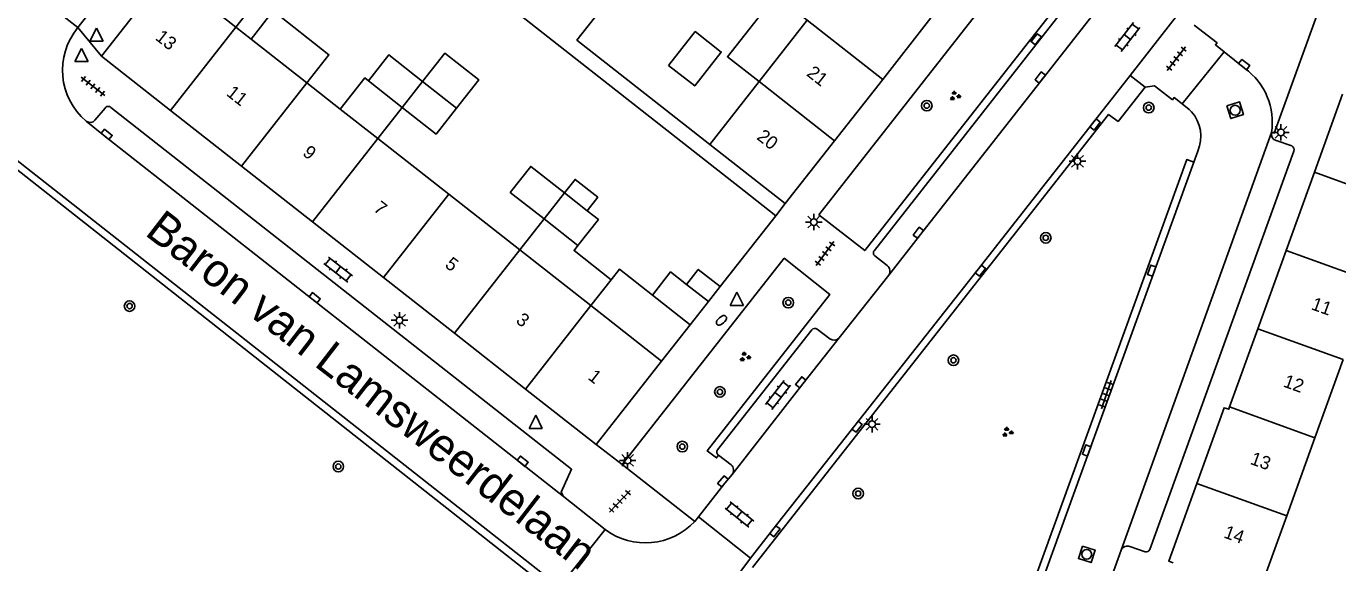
# Model space of a CAD drawing. Extents: x 131000 to 133013, y 393000 to 396501.
# Drawn here: x 131761.9 to 131861, y 395862.3 to 395902.8 of the extents above; entities that cross this region are included whole.
import ezdxf

# ---------------------------------------------------------------- set-up
doc = ezdxf.new("R2010")
doc.units = 0
for name, color, linetype in [('gg-afsc-erfafscheiding', 7, 'Continuous'), ('gg-afsc-muur', 7, 'Continuous'), ('gg-anno-huisnummerreeks BGT', 7, 'Continuous'), ('gg-anno-openbare ruimte label', 7, 'Continuous'), ('gg-bbg-bijgebouw', 7, 'Continuous'), ('gg-bbg-gedigitaliseerde bebouwing', 7, 'Continuous'), ('gg-bbg-gedigitaliseerde bijgebouw', 7, 'Continuous'), ('gg-bbg-hoofdgebouw', 7, 'Continuous'), ('gg-bbg-luifel en loopbrug', 7, 'Continuous'), ('gg-bbg-tussenscheiding', 7, 'Continuous'), ('gg-knt-verharding', 7, 'Continuous'), ('gg-knt-verharding nz', 7, 'Continuous'), ('gt-grn-weggrens', 7, 'Continuous'), ('gt-symb-boom', 7, 'Continuous'), ('gt-symb-brandkraan', 7, 'Continuous'), ('gt-symb-groenvak', 7, 'Continuous'), ('gt-symb-klinker verharding', 7, 'Continuous'), ('gt-symb-kolk', 7, 'Continuous'), ('gt-symb-lichtmast', 7, 'Continuous'), ('gt-symb-rioolschacht', 7, 'Continuous'), ('gt-symb-tegel verharding', 7, 'Continuous'), ('gt-symb-waterafsluiter', 7, 'Continuous')]:
    doc.layers.add(name, color=color, linetype=linetype)

# ---------------------------------------------------------------- blocks, each defined once
blk = doc.blocks.new('gt0-WAFSL')
at = {"layer": 'gt-symb-waterafsluiter'}
for p, q in [((-0.5, -0.333), (0, 0.667)), ((0, 0.667), (0.5, -0.333)), ((0.5, -0.333), (-0.5, -0.333))]:
    blk.add_line(p, q, dxfattribs=at)
blk = doc.blocks.new('gt0-TEG1')
at = {"layer": 'gt-symb-tegel verharding'}
for p, q in [((-1.125, 0), (1.125, 0)), ((-0.9, -0.25), (-0.9, 0.25)), ((-0.45, -0.25), (-0.45, 0.25)), ((0, -0.25), (0, 0.25)), ((0.45, -0.25), (0.45, 0.25)), ((0.9, -0.25), (0.9, 0.25))]:
    blk.add_line(p, q, dxfattribs=at)
blk = doc.blocks.new('gt0-RS')
at = {"layer": 'gt-symb-rioolschacht'}
blk.add_lwpolyline([(-0.5, -0.5), (0.5, -0.5), (0.5, 0.5), (-0.5, 0.5)], close=True, dxfattribs=at)
blk.add_circle((0, 0), 0.375, dxfattribs=at)
blk = doc.blocks.new('gt0-KOLK')
at = {"layer": 'gt-symb-kolk'}
blk.add_lwpolyline([(0, 0), (0.375, 0), (0.375, 0.4), (-0.375, 0.4), (-0.375, 0), (0, 0)], dxfattribs=at)
blk = doc.blocks.new('gt0-LMAST')
at = {"layer": 'gt-symb-lichtmast'}
for p, q in [((-0.182, 0.173), (-0.447, 0.438)), ((-0.005, 0.246), (-0.005, 0.621)), ((0.172, 0.173), (0.437, 0.438)), ((-0.255, -0.004), (-0.63, -0.004)), ((-0.182, -0.181), (-0.447, -0.446)), ((-0.005, -0.254), (-0.005, -0.629)), ((0.437, -0.446), (0.172, -0.181)), ((0.245, -0.004), (0.62, -0.004))]:
    blk.add_line(p, q, dxfattribs=at)
blk.add_circle((-0.005, -0.004), 0.25, dxfattribs=at)
blk = doc.blocks.new('gt0-BOOM')
at = {"layer": 'gt-symb-boom'}
for radius in [0.4, 0.2]:
    blk.add_circle((0, 0), radius, dxfattribs=at)
blk = doc.blocks.new('gt0-GRVAK')
at = {"layer": 'gt-symb-groenvak'}
for p, q in [((-0.11, 0.189), (-0.228, 0.24)), ((-0.182, 0.153), (0.088, 0.153)), ((-0.091, 0.211), (-0.156, 0.322)), ((-0.047, 0.214), (-0.047, 0.393)), ((-0.004, 0.211), (0.061, 0.322)), ((0.015, 0.189), (0.133, 0.24)), ((0.262, -0.052), (0.197, 0.059)), ((0.305, -0.049), (0.305, 0.13)), ((0.349, -0.052), (0.414, 0.059)), ((-0.245, -0.228), (-0.363, -0.177)), ((-0.318, -0.264), (-0.047, -0.264)), ((-0.226, -0.206), (-0.291, -0.095)), ((-0.183, -0.203), (-0.183, -0.024)), ((-0.139, -0.206), (-0.074, -0.095)), ((-0.12, -0.228), (-0.002, -0.177)), ((0.243, -0.074), (0.125, -0.023)), ((0.17, -0.11), (0.441, -0.11)), ((0.368, -0.074), (0.486, -0.023))]:
    blk.add_line(p, q, dxfattribs=at)
blk = doc.blocks.new('gt0-KL1')
at = {"layer": 'gt-symb-klinker verharding'}
for p, q in [((-1.15, 0.3), (1.15, 0.3)), ((-1, -0.3), (-1, 0.3)), ((-0.5, 0.3), (-0.5, 0.45)), ((0, -0.3), (0, 0.3)), ((0.5, 0.3), (0.5, 0.45)), ((1, -0.3), (1, 0.3)), ((-1.15, -0.3), (1.15, -0.3)), ((-0.5, -0.45), (-0.5, -0.3)), ((0.5, -0.45), (0.5, -0.3))]:
    blk.add_line(p, q, dxfattribs=at)
blk = doc.blocks.new('gt0-BR')
at = {"layer": 'gt-symb-brandkraan'}
for centre, radius, start, end in [((-0.244, 0), 0.206, 107.56694, 252.43307), ((0.599, -2.664), 3, 106.89205, 107.56694), ((0, -0.691), 0.938, 73.10799, 106.89205), ((-0.599, -2.664), 3, 72.43309, 73.10799), ((0.244, 0), 0.206, 287.56695, 72.43309), ((0.599, 2.664), 3, 252.43307, 253.10797), ((0, 0.691), 0.938, 253.10797, 286.89206), ((-0.599, 2.664), 3, 286.89206, 287.56695)]:
    blk.add_arc(centre, radius, start, end, dxfattribs=at)

msp = doc.modelspace()

# ---------------------------------------------------------------- linework, layer by layer
at = {"layer": 'gg-afsc-erfafscheiding'}
msp.add_line((131816.154, 395890.392), (131789.029, 395911.688), dxfattribs=at)
msp.add_lwpolyline([(131813.568, 395893.902), (131803.533, 395901.783), (131807.248, 395906.516)], dxfattribs=at)
at = {"layer": 'gg-afsc-muur'}
for p, q in [((131818.55, 395888.513), (131816.154, 395890.392)), ((131814.35, 395883.156), (131818.55, 395888.513))]:
    msp.add_line(p, q, dxfattribs=at)
at = {"layer": 'gg-bbg-bijgebouw'}
msp.add_line((131812.09, 395880.274), (131813.466, 395882.029), dxfattribs=at)
at = {"layer": 'gg-bbg-gedigitaliseerde bebouwing'}
for p, q in [((131820.934, 395903.286), (131817.285, 395898.637)), ((131817.285, 395898.637), (131813.568, 395893.902)), ((131813.568, 395893.902), (131819.27, 395889.44)), ((131859.281, 395871.745), (131861.413, 395877.653)), ((131857.149, 395865.838), (131859.281, 395871.745))]:
    msp.add_line(p, q, dxfattribs=at)
msp.add_lwpolyline([(131854.402, 395860.183), (131855.026, 395859.957), (131857.149, 395865.838)], dxfattribs=at)
at = {"layer": 'gg-bbg-gedigitaliseerde bijgebouw'}
for p, q in [((131790.333, 395896.687), (131787.777, 395898.695)), ((131794.433, 395896.645), (131791.877, 395898.653)), ((131804.31, 395888.885), (131802.596, 395890.231)), ((131801.052, 395888.265), (131803.607, 395886.257)), ((131811.81, 395883.327), (131813.466, 395882.029)), ((131812.09, 395880.274), (131809.228, 395882.518))]:
    msp.add_line(p, q, dxfattribs=at)
for points in [[(131810.46, 395899.864), (131812.426, 395898.319), (131814.434, 395900.875), (131812.468, 395902.419), (131810.46, 395899.864)], [(131787.777, 395898.695), (131789.322, 395900.66), (131791.877, 395898.653)], [(131790.333, 395896.687), (131792.888, 395894.679), (131794.433, 395896.645)], [(131801.052, 395888.265), (131798.496, 395890.273), (131800.04, 395892.239), (131802.596, 395890.231)], [(131803.607, 395886.257), (131805.152, 395888.223), (131804.31, 395888.885)], [(131809.228, 395882.518), (131810.605, 395884.272), (131811.81, 395883.327)]]:
    msp.add_lwpolyline(points, dxfattribs=at)
at = {"layer": 'gg-bbg-hoofdgebouw'}
for p, q in [((131767.62, 395900.55), (131772.56, 395906.85)), ((131777.77, 395902.761), (131773.147, 395906.389)), ((131826.626, 395898.812), (131830.276, 395903.461)), ((131778.922, 395901.857), (131777.77, 395902.761)), ((131783.132, 395898.553), (131778.922, 395901.857)), ((131772.829, 395896.462), (131767.62, 395900.55)), ((131785.658, 395896.57), (131783.132, 395898.553)), ((131822.977, 395894.163), (131826.626, 395898.812)), ((131859.232, 395891.794), (131861.364, 395897.702)), ((131788.493, 395894.345), (131785.658, 395896.57)), ((131778.191, 395892.254), (131772.829, 395896.462)), ((131793.855, 395890.137), (131788.493, 395894.345)), ((131819.27, 395889.44), (131822.977, 395894.163)), ((131783.552, 395888.046), (131778.191, 395892.254)), ((131857.1, 395885.887), (131859.232, 395891.794)), ((131799.216, 395885.929), (131793.855, 395890.137)), ((131788.913, 395883.838), (131783.552, 395888.046)), ((131804.577, 395881.721), (131799.216, 395885.929)), ((131854.968, 395879.979), (131857.1, 395885.887)), ((131794.275, 395879.63), (131788.913, 395883.838)), ((131809.93, 395877.52), (131804.577, 395881.721)), ((131799.636, 395875.422), (131794.275, 395879.63)), ((131852.836, 395874.072), (131854.968, 395879.979)), ((131809.93, 395877.52), (131804.99, 395871.22)), ((131804.99, 395871.22), (131799.636, 395875.422))]:
    msp.add_line(p, q, dxfattribs=at)
for points in [[(131850.359, 395868.289), (131852.42, 395874.01), (131852.77, 395873.89), (131852.836, 395874.072)], [(131848.579, 395862.287), (131848.24, 395862.41), (131850.359, 395868.289)]]:
    msp.add_lwpolyline(points, dxfattribs=at)
at = {"layer": 'gg-bbg-luifel en loopbrug'}
for p, q in [((131779.913, 395905.488), (131777.77, 395902.761)), ((131790.333, 395896.687), (131788.493, 395894.345)), ((131801.052, 395888.265), (131799.216, 395885.929)), ((131806.115, 395883.679), (131804.577, 395881.721)), ((131813.466, 395882.029), (131814.35, 395883.156)), ((131809.93, 395877.52), (131812.09, 395880.274))]:
    msp.add_line(p, q, dxfattribs=at)
for points in [[(131817.285, 395898.637), (131814.894, 395900.515), (131818.545, 395905.163), (131820.934, 395903.286)], [(131783.132, 395898.553), (131784.796, 395900.671), (131780.588, 395903.977), (131778.922, 395901.857)], [(131794.433, 395896.645), (131796.113, 395898.783), (131793.557, 395900.791), (131791.877, 395898.653)], [(131787.777, 395898.695), (131787.499, 395898.914), (131785.658, 395896.57)], [(131802.596, 395890.231), (131803.396, 395891.25), (131805.11, 395889.903), (131804.31, 395888.885)], [(131806.115, 395883.679), (131803.312, 395885.881), (131803.607, 395886.257)], [(131809.228, 395882.518), (131806.739, 395884.473), (131806.115, 395883.679)], [(131811.81, 395883.327), (131812.696, 395884.456), (131814.35, 395883.156)]]:
    msp.add_lwpolyline(points, dxfattribs=at)
at = {"layer": 'gg-bbg-tussenscheiding'}
for p, q in [((131772.829, 395896.462), (131777.77, 395902.761)), ((131826.626, 395898.812), (131820.934, 395903.286)), ((131778.191, 395892.254), (131783.132, 395898.553)), ((131791.877, 395898.653), (131790.333, 395896.687)), ((131822.977, 395894.163), (131817.285, 395898.637)), ((131783.552, 395888.046), (131788.493, 395894.345)), ((131859.232, 395891.794), (131865.677, 395889.468)), ((131788.913, 395883.838), (131793.855, 395890.137)), ((131802.596, 395890.231), (131801.052, 395888.265)), ((131794.275, 395879.63), (131799.216, 395885.929)), ((131857.1, 395885.887), (131863.545, 395883.56)), ((131799.636, 395875.422), (131804.577, 395881.721)), ((131854.968, 395879.979), (131861.413, 395877.653)), ((131852.836, 395874.072), (131859.281, 395871.745)), ((131850.359, 395868.289), (131857.149, 395865.838))]:
    msp.add_line(p, q, dxfattribs=at)
at = {"layer": 'gg-knt-verharding'}
for p, q in [((131879.152, 395953.688), (131825.997, 395885.883)), ((131778.153, 395918.399), (131765.84, 395902.723)), ((131802.215, 395860.482), (131736.402, 395912.194)), ((131845.319, 395899.113), (131849.001, 395903.81)), ((131849.256, 395896.955), (131852.419, 395900.895)), ((131852.419, 395900.895), (131853.975, 395899.634)), ((131767.124, 395895.729), (131767.886, 395896.639)), ((131849.256, 395896.955), (131849.784, 395896.529)), ((131849.95, 395896.368), (131849.784, 395896.529)), ((131856.351, 395894.181), (131857.52, 395893.791)), ((131857.689, 395893.39), (131846.799, 395863.301)), ((131850.122, 395892.563), (131850.424, 395893.396)), ((131826.041, 395885.479), (131826.976, 395884.742)), ((131827.081, 395884.018), (131823.346, 395879.277)), ((131821.27, 395879.895), (131814.159, 395870.833)), ((131822.634, 395879.206), (131821.683, 395879.949)), ((131812.426, 395865.423), (131806.961, 395869.718)), ((131814.234, 395870.42), (131815.175, 395869.696)), ((131802.524, 395867.293), (131805.667, 395864.813)), ((131812.716, 395865.765), (131812.426, 395865.423)), ((131812.716, 395865.765), (131816.646, 395862.64)), ((131805.667, 395864.813), (131802.215, 395860.482)), ((131844.641, 395863.254), (131843.617, 395860.378)), ((131846.441, 395863.132), (131845.3, 395863.531)), ((131814.88, 395860.279), (131816.646, 395862.64))]:
    msp.add_line(p, q, dxfattribs=at)
for points in [[(131864.524, 395917.767), (131856.197, 395894.757), (131855.994, 395894.789)], [(131821.811, 395888.584), (131825.272, 395885.877), (131842.53, 395907.863), (131839.043, 395910.586), (131821.811, 395888.584)], [(131850.151, 395902.898), (131851.885, 395901.564), (131851.763, 395901.421), (131852.419, 395900.895)], [(131816.646, 395862.64), (131818.328, 395864.8), (131833.854, 395884.487), (131845.319, 395899.113)], [(131816.803, 395861.931), (131843.69, 395896.156), (131844.405, 395895.635), (131846.451, 395898.215)], [(131846.451, 395898.215), (131847.15, 395898.324), (131848.507, 395897.274), (131848.633, 395897.437), (131849.256, 395896.955)], [(131803.208, 395858.939), (131754.874, 395896.983), (131751.936, 395893.175)], [(131768.323, 395896.695), (131803.126, 395869.36), (131802.339, 395867.636), (131802.524, 395867.293)], [(131850.122, 395892.563), (131836.281, 395854.301), (131830.574, 395838.599)], [(131836.825, 395857.544), (131849.589, 395892.756), (131850.122, 395892.563)], [(131806.961, 395869.718), (131819.195, 395885.3), (131822.628, 395882.561), (131813.379, 395870.741), (131814.079, 395870.214), (131814.234, 395870.42)], [(131815.25, 395868.954), (131814.709, 395868.313), (131812.716, 395865.765)]]:
    msp.add_lwpolyline(points, dxfattribs=at)
for centre, radius, start, end in [((131769.713, 395899.498), 5.039, 140.21518, 229.90657), ((131851.075, 395895.582), 4.983, 350.83829, 54.40647), ((131768.129, 395896.473), 0.295, 48.93632, 145.66859), ((131766.751, 395896.029), 0.479, 233.66579, 321.24921), ((131847.884, 395894.515), 2.775, 336.22527, 41.89813), ((131856.487, 395894.67), 0.507, 166.41513, 254.42531), ((131857.39, 395893.5), 0.319, 339.83781, 65.86782), ((131826.204, 395885.701), 0.275, 138.64385, 233.78742), ((131826.628, 395884.322), 0.545, 326.11174, 50.39214), ((131821.506, 395879.7), 0.306, 54.557, 140.3414), ((131822.943, 395879.717), 0.597, 238.89626, 312.49306), ((131814.383, 395870.66), 0.283, 142.42379, 238.16149), ((131814.809, 395869.284), 0.551, 323.17326, 48.37024), ((131808.708, 395868.868), 5.069, 233.13442, 317.17953), ((131845.121, 395863.034), 0.529, 70.24386, 155.35346), ((131846.531, 395863.406), 0.288, 251.85073, 338.69017)]:
    msp.add_arc(centre, radius, start, end, dxfattribs=at)
at = {"layer": 'gg-knt-verharding nz'}
msp.add_line((131855.994, 395894.789), (131844.641, 395863.254), dxfattribs=at)
for points in [[(131857.789, 395923.209), (131856.649, 395921.733), (131829.476, 395887.1), (131827.081, 395884.018)], [(131766.467, 395895.643), (131767.892, 395894.499), (131802.524, 395867.293)], [(131823.346, 395879.277), (131820.597, 395875.805), (131815.25, 395868.954)]]:
    msp.add_lwpolyline(points, dxfattribs=at)
at = {"layer": 'gt-grn-weggrens'}
for p, q in [((131765.84, 395902.723), (131762.302, 395905.492)), ((131767.62, 395900.55), (131765.84, 395902.723)), ((131846.451, 395898.215), (131845.319, 395899.113)), ((131818.55, 395888.513), (131819.27, 395889.44)), ((131804.99, 395871.22), (131806.961, 395869.718))]:
    msp.add_line(p, q, dxfattribs=at)

# ---------------------------------------------------------------- block references
at = {"layer": 'gt-symb-boom'}
for p in [(131829.957, 395896.822), (131846.723, 395896.675), (131838.945, 395886.839), (131769.741, 395881.684), (131819.497, 395881.946), (131831.972, 395877.591), (131814.331, 395875.202), (131811.491, 395871.072), (131785.508, 395869.565), (131824.775, 395867.53)]:
    msp.add_blockref('gt0-BOOM', p, dxfattribs=at)
at = {"layer": 'gt-symb-brandkraan', "rotation": 41.10545788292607}
msp.add_blockref('gt0-BR', (131814.451, 395880.615), dxfattribs=at)
at = {"layer": 'gt-symb-groenvak'}
for p in [(131832.076, 395897.554), (131816.211, 395877.847), (131836.042, 395872.159)]:
    msp.add_blockref('gt0-GRVAK', p, dxfattribs=at)
at = {"layer": 'gt-symb-klinker verharding'}
for p, rotation in [((131845.11, 395902.01), 52.31606861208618), ((131785.498, 395884.44), -37.68393139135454), ((131818.718, 395874.978), 52.31606860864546), ((131815.801, 395865.942), -39.035512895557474)]:
    msp.add_blockref('gt0-KL1', p, dxfattribs=dict(at, rotation=rotation))
at = {"layer": 'gt-symb-kolk'}
for p, rotation in [((131838.383, 395901.717), 51.90391463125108), ((131853.805, 395899.772), -39.008914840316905), ((131838.683, 395898.829), 51.875862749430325), ((131842.511, 395895.524), -128.11280634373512), ((131767.892, 395894.499), -38.75684489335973), ((131829.476, 395887.1), 51.869514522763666), ((131833.854, 395884.487), -128.29683060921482), ((131847.126, 395884.293), 70.140990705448), ((131783.605, 395882.16), -38.141816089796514), ((131820.597, 395875.805), 51.62249676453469), ((131824.54, 395872.692), -128.20481932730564), ((131842.219, 395870.705), 70.09755869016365), ((131799.307, 395869.811), -38.182154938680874), ((131814.709, 395868.313), 49.8276169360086), ((131818.328, 395864.8), -127.90612573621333)]:
    msp.add_blockref('gt0-KOLK', p, dxfattribs=dict(at, rotation=rotation))
at = {"layer": 'gt-symb-lichtmast'}
for p in [(131856.716, 395894.81), (131841.348, 395892.623), (131821.426, 395888.036), (131790.141, 395880.613), (131825.828, 395872.763), (131807.368, 395870.029)]:
    msp.add_blockref('gt0-LMAST', p, dxfattribs=at)
at = {"layer": 'gt-symb-rioolschacht'}
for p, rotation in [((131853.252, 395896.475), -72.7186728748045), ((131842.038, 395862.934), -107.4652242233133)]:
    msp.add_blockref('gt0-RS', p, dxfattribs=dict(at, rotation=rotation))
at = {"layer": 'gt-symb-tegel verharding'}
for p, rotation in [((131848.809, 395900.374), 52.316068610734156), ((131766.975, 395898.285), -37.80965211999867), ((131822.274, 395885.648), 53.62293247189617), ((131843.517, 395874.991), 70.67751762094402), ((131806.767, 395866.938), 46.418925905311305)]:
    msp.add_blockref('gt0-TEG1', p, dxfattribs=dict(at, rotation=rotation))
at = {"layer": 'gt-symb-waterafsluiter'}
for p in [(131767.245, 395902.021), (131766.11, 395900.486), (131815.619, 395882.062), (131800.418, 395872.78)]:
    msp.add_blockref('gt0-WAFSL', p, dxfattribs=at)

# ---------------------------------------------------------------- texts
at = {"layer": 'gg-anno-huisnummerreeks BGT'}
for s, rotation, p in [('13', 321.9, (131771.617, 395901.862)), ('21', 321.9, (131820.813, 395899.141)), ('11', 321.9, (131776.987, 395897.649)), ('20', 321.9, (131817.047, 395894.343)), ('9', 321.9, (131782.745, 395893.13)), ('7', 321.9, (131788.102, 395888.925)), ('5', 321.9, (131793.496, 395884.691)), ('11', 340.2, (131858.928, 395881.456)), ('3', 321.9, (131798.858, 395880.483)), ('1', 321.9, (131804.299, 395876.212)), ('12', 340.2, (131856.821, 395875.618)), ('13', 340.2, (131854.321, 395869.775)), ('14', 340.2, (131852.319, 395864.22))]:
    msp.add_text(s, height=1, rotation=rotation, dxfattribs=at).set_placement(p)
at = {"layer": 'gg-anno-openbare ruimte label'}
msp.add_text('Baron van Lamsweerdelaan', height=2.5, rotation=322.3, dxfattribs=at).set_placement((131770.815, 395887.107))

doc.saveas('drawing.dxf')
